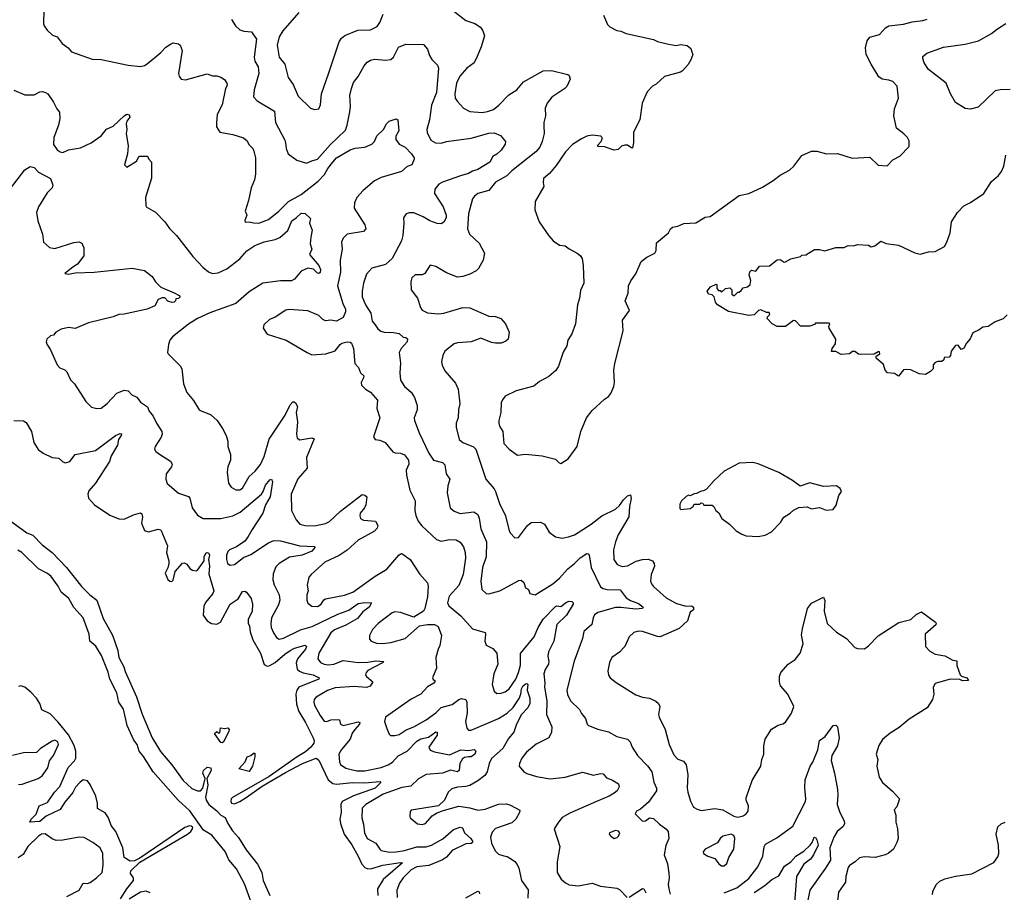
# Model space of a CAD drawing. Extents: x 2087054 to 2277909, y 548907 to 753496.
# Tile 320 of 444: x 2195598 to 2202833, y 675959 to 682371. Entities that reach past the tile are written whole.
import ezdxf

# ---------------------------------------------------------------- set-up
doc = ezdxf.new("R2010")
doc.units = 0

msp = doc.modelspace()

# ---------------------------------------------------------------- linework, layer by layer
at = {"layer": '0CON20XD'}
for points in [[(2195776, 682445), (2195771.7, 682341.7), (2195776.7, 682325), (2195800, 682295), (2195837.7, 682257.7), (2195873.3, 682245), (2195910, 682195), (2195953, 682163), (2195977.5, 682135), (2196130.7, 682080.7), (2196195, 682078.8), (2196395, 682037.1), (2196485, 682028), (2196515, 682034), (2196535, 682046), (2196635, 682130.8), (2196670.7, 682169.3), (2196705, 682191.2), (2196725, 682200), (2196763.9, 682193.9), (2196776.2, 682185), (2196792.5, 682145), (2196764.4, 681975), (2196768.6, 681955), (2196784.5, 681934.5), (2196815, 681929.4), (2196975, 681972.9), (2197015, 681958.8), (2197045, 681958.8), (2197075, 681949.2), (2197101.4, 681931.4), (2197119.4, 681905), (2197122.7, 681887.3), (2197110.6, 681865), (2197085.6, 681745), (2197049.1, 681675), (2197043, 681613), (2197043, 681583), (2197067.5, 681545), (2197165, 681528), (2197243.3, 681503.3), (2197269.8, 681479.8), (2197282.5, 681455), (2197310.5, 681425), (2197318.2, 681405), (2197330, 681355), (2197331.1, 681235), (2197322, 681195), (2197297.5, 681135), (2197278.6, 681041.4), (2197253.3, 680965), (2197266.2, 680935), (2197252, 680895), (2197255, 680883.8), (2197285, 680886.2), (2197315, 680877.5), (2197355, 680875.6), (2197425, 680902.2), (2197501.8, 680965), (2197574, 681036), (2197665, 681085.8), (2197790.5, 681185), (2197836.4, 681233.6), (2197861.4, 681278.6), (2197897.6, 681325), (2197925, 681355.3), (2198025, 681415.4), (2198062.9, 681427.1), (2198135, 681435.4), (2198185, 681455.6), (2198204.4, 681475), (2198222.7, 681517.3), (2198270, 681565), (2198294, 681605), (2198313.8, 681625), (2198363.3, 681643.3), (2198376.2, 681635), (2198382.9, 681555), (2198361.5, 681515), (2198361.2, 681491.2), (2198385, 681456.2), (2198431.2, 681435), (2198475.8, 681385), (2198496.7, 681355), (2198496.2, 681345), (2198480, 681305), (2198445, 681291.2), (2198402.5, 681255), (2198255, 681211.8), (2198205, 681187.8), (2198121.4, 681115), (2198074.4, 681065), (2198056.9, 681025), (2198054.4, 680985), (2198135, 680863.3), (2198140, 680835), (2198125, 680814), (2198005, 680793.8), (2197975, 680766.7), (2197963.4, 680736.6), (2197966.7, 680685), (2197953.1, 680605), (2197955.3, 680515), (2197934.1, 680415), (2197971.2, 680285), (2197991.5, 680245), (2197991.5, 680225), (2197975, 680182), (2197925, 680155.5), (2197885, 680161.8), (2197845, 680157.5), (2197825, 680167.8), (2197795, 680196.5), (2197715, 680230.5), (2197577.7, 680242.3), (2197553, 680237), (2197475.7, 680184.3), (2197433, 680167), (2197390.5, 680129.5), (2197387.5, 680105), (2197415, 680060), (2197555, 680016.2), (2197710, 679925)], [(2197648.1, 682425), (2197531.4, 682288.6), (2197505, 682244.3), (2197488.7, 682185), (2197504.7, 682094.7), (2197545.4, 682045), (2197570.8, 681945), (2197607.1, 681895), (2197645, 681808.8), (2197735, 681721.2), (2197765, 681711.2), (2197795, 681716.7), (2197808, 681745), (2197815.7, 681825), (2197868.8, 681981.2), (2197945, 682207.5), (2197961.2, 682235), (2197986.7, 682255), (2198083.3, 682295), (2198175, 682295.7), (2198225, 682320.8), (2198245, 682350), (2198269.5, 682410.5)], [(2198775, 682443.1), (2198875, 682364.2), (2198943, 682343), (2198983.8, 682315), (2199000.3, 682290.3), (2199012.3, 682252.3), (2198989.3, 682170.7), (2198958.9, 682101.1), (2198936.2, 682055), (2198884.2, 682015), (2198832.5, 681955), (2198808.2, 681905), (2198795.5, 681825), (2198797.8, 681795), (2198815, 681770), (2198859.8, 681719.8), (2198905.4, 681695.4), (2198995, 681690), (2199035, 681695.5), (2199079.2, 681710.8), (2199118.2, 681741.8), (2199191.4, 681818.6), (2199251.4, 681855), (2199298.9, 681915), (2199445, 681994.4), (2199505, 681998.2), (2199625, 681968), (2199635, 681960), (2199643.3, 681935), (2199618.8, 681881.2), (2199603.8, 681865), (2199508.7, 681801.3), (2199473.3, 681756.7), (2199459.3, 681720.7), (2199462.2, 681665), (2199450, 681615), (2199450.2, 681590.2), (2199452.7, 681535), (2199437.3, 681475), (2199420.9, 681435), (2199391.2, 681398.8), (2199215, 681261.5), (2199176.7, 681223.3), (2199093.4, 681176.6), (2199045, 681116.9), (2198965, 681092.9), (2198940, 681075), (2198925.8, 681055), (2198895.6, 680944.4), (2198889.4, 680835), (2198904, 680795), (2198975, 680728.8), (2199012, 680655), (2199003.8, 680605), (2198967.9, 680542.1), (2198951.2, 680525), (2198905, 680500), (2198855, 680484.4), (2198815, 680480), (2198735, 680511.4), (2198656.6, 680556.6), (2198615, 680568), (2198575, 680506), (2198555, 680496), (2198503.4, 680496.6), (2198480, 680475), (2198471.2, 680445), (2198473.3, 680385), (2198520.8, 680325), (2198542.5, 680255), (2198555.6, 680235.6), (2198595, 680218.1), (2198675, 680208.8), (2198715, 680214.6), (2198855, 680256.5), (2198905, 680253.1), (2199045, 680193.1), (2199095, 680188.9), (2199133.8, 680175), (2199167.5, 680135), (2199194.2, 680075), (2199186.3, 680023.7), (2199170.2, 680009.8), (2199135.5, 679994.5), (2199095, 679993.3), (2199065, 679999.5), (2198985, 680030), (2198915, 680004.3), (2198815, 679996.9), (2198790.7, 679989.3), (2198721.2, 679935), (2198705.9, 679904.1), (2198696.4, 679856.4), (2198701.2, 679831.2), (2198720.6, 679790.6), (2198800.3, 679700.3), (2198820.8, 679655), (2198832.3, 679547.7), (2198822.3, 679507.7), (2198818.6, 679445), (2198806, 679405), (2198806.1, 679376.1), (2198827, 679287), (2198853.8, 679265), (2198932.8, 679232.8), (2198949.4, 679215), (2199021.9, 678995), (2199083.3, 678923.3), (2199093.6, 678903.6), (2199124.4, 678815), (2199166.4, 678726.4), (2199194.3, 678615), (2199205, 678596.7), (2199235, 678563.3), (2199263.9, 678566.1), (2199330, 678655), (2199355, 678676.2), (2199425, 678678), (2199453.3, 678665), (2199488, 678605), (2199535, 678570.8), (2199585, 678560), (2199629.7, 678570.3), (2199673.8, 678585), (2199795.9, 678664.1), (2199875, 678725.5), (2199975, 678774.4), (2200005, 678800), (2200035, 678842.9), (2200065, 678872.5), (2200085, 678878.8), (2200091.7, 678851.7), (2200078.2, 678795), (2200072.7, 678717.3), (2199996.4, 678585), (2199975, 678533.3), (2199961.1, 678475), (2199962.9, 678405), (2199988.7, 678368.7), (2200025, 678352.5), (2200065, 678357.9), (2200128, 678392), (2200174.6, 678405.4), (2200215, 678406.9), (2200246.7, 678395), (2200260, 678375), (2200262, 678355), (2200238.6, 678295), (2200234.2, 678245), (2200239.2, 678225), (2200254.2, 678205), (2200347.7, 678122.3), (2200425, 678080.8), (2200495, 678061.4), (2200535, 678064.4), (2200550, 678055), (2200548, 678035), (2200525, 678017.5), (2200505, 677953.8), (2200442.8, 677897.2), (2200305, 677837.1), (2200285, 677838.1), (2200174.5, 677874.5), (2200142.4, 677877.6), (2200111.3, 677868.7), (2200076, 677835), (2200045, 677763.8), (2200005.6, 677724.4), (2199950, 677685), (2199931.7, 677648.3), (2199920, 677585), (2199923.8, 677555), (2199936.7, 677535), (2199981.7, 677501.7), (2200125, 677410.8), (2200175, 677393.1), (2200226.4, 677386.4), (2200272.6, 677362.6), (2200292.5, 677345), (2200300.8, 677325), (2200292.9, 677265), (2200295.8, 677245.8), (2200340.6, 677155), (2200370.8, 677045), (2200405, 676970), (2200435, 676936.2), (2200475, 676922.5), (2200495.7, 676895), (2200507.8, 676825), (2200503.1, 676725), (2200507.1, 676695), (2200528, 676628), (2200550, 676585), (2200575, 676568.5), (2200605, 676560.5), (2200705, 676574.3), (2200765, 676566), (2200845, 676517.5), (2200875, 676510), (2200915, 676520), (2200936.7, 676535), (2200950, 676555), (2200953.3, 676595), (2200936.7, 676635), (2200937, 676653), (2200980.5, 676779.5), (2201044, 676885), (2201050.8, 676935), (2201065.8, 676975), (2201066.1, 677033.9), (2201076.7, 677085), (2201122.3, 677157.7), (2201172.3, 677187.7), (2201205, 677196.7), (2201225, 677210), (2201268.8, 677275)], [(2199888, 682405), (2199917.5, 682335), (2199935, 682317.5), (2199985, 682292.5), (2200015, 682287.5), (2200055, 682270), (2200255, 682226), (2200285, 682210), (2200355, 682192.9), (2200418.3, 682181.7), (2200455, 682188.8), (2200501.7, 682181.7), (2200528.8, 682158.8), (2200537.5, 682135), (2200543.3, 682115), (2200530, 682075), (2200509.3, 682040.7), (2200467.5, 681995), (2200453.9, 681986.1), (2200335.8, 681954.2), (2200275, 681896.2), (2200247.5, 681882.5), (2200209.5, 681840.5), (2200172.5, 681757.5), (2200154.1, 681635.9), (2200108.9, 681545), (2200109.1, 681465), (2200100, 681430), (2200095, 681426.2), (2200065, 681448.6), (2200045, 681450), (2200019.5, 681440.5), (2199995, 681417.5), (2199965, 681412.5), (2199895, 681436.2), (2199848.3, 681438.3), (2199840, 681445), (2199870, 681475), (2199876.7, 681495), (2199876.7, 681505), (2199867.5, 681515), (2199805, 681522), (2199765.9, 681514.1), (2199725, 681496.2), (2199660, 681455), (2199609.5, 681400.5), (2199540.3, 681299.7), (2199490.3, 681239.7), (2199446.7, 681205), (2199443.3, 681175), (2199450, 681145), (2199386, 681035), (2199384, 680975), (2199416, 680885), (2199485, 680783.3), (2199517, 680747), (2199563.2, 680713.2), (2199605, 680708.8), (2199635, 680686.2), (2199695, 680656.2), (2199717.3, 680637.3), (2199730, 680615), (2199738.8, 680565), (2199742, 680435), (2199718.8, 680381.2), (2199712.5, 680325), (2199696, 680275), (2199682, 680135), (2199655, 680062.5), (2199626, 680015), (2199618, 679975), (2199592.4, 679927.6), (2199557.5, 679825), (2199538, 679792), (2199485, 679748), (2199417.9, 679712.1), (2199375, 679679.2), (2199245, 679643.8), (2199166.2, 679603.8), (2199145, 679577.5), (2199136, 679555), (2199134.2, 679485), (2199117.5, 679425), (2199117.5, 679405), (2199122.9, 679385), (2199147.1, 679345), (2199155, 679257.5), (2199195, 679216.2), (2199255, 679170), (2199315, 679177.5), (2199436.4, 679166.4), (2199535, 679142.5), (2199562.5, 679115), (2199575, 679110)], [(2197155, 682372.9), (2197183.3, 682325), (2197215, 682297.5), (2197245, 682285.6), (2197302, 682282), (2197338.6, 682228.6), (2197320, 682095), (2197325.6, 682065.6), (2197350.6, 682025), (2197355.6, 681975), (2197319.6, 681855), (2197315.7, 681805), (2197342, 681775), (2197469.1, 681699.1), (2197476.7, 681615), (2197546.1, 681486.1), (2197551.9, 681465), (2197555.8, 681425), (2197570.6, 681385), (2197635, 681338.8), (2197705, 681315.7), (2197743.8, 681335), (2197785, 681346.2), (2197878.2, 681451.8), (2197990.8, 681559.2), (2198004.5, 681595), (2198023.5, 681695), (2198028.2, 681735), (2198024.5, 681815), (2198035.7, 681865), (2198051.5, 681908.5), (2198085.5, 681954.5), (2198128.3, 682031.7), (2198152.1, 682057.9), (2198175, 682073.1), (2198205, 682081.5), (2198287, 682073), (2198325, 682078), (2198344.3, 682095.7), (2198381.7, 682168.3), (2198435, 682192), (2198565, 682189.2), (2198593.4, 682153.4), (2198608.9, 682108.9), (2198625, 682077.5), (2198666.9, 682036.9), (2198674.4, 682015), (2198659.4, 681835), (2198623, 681743), (2198608.9, 681635), (2198588.6, 681565), (2198592.6, 681542.6), (2198618.6, 681485), (2198653.3, 681465), (2198694.5, 681464.5), (2198735, 681475.7), (2198915, 681499.5), (2199045, 681537.1), (2199085, 681539.2), (2199130.5, 681520.5), (2199167.5, 681475), (2199164.2, 681455.8), (2199135, 681412), (2199105, 681383.3), (2199073.3, 681365), (2199053.3, 681325), (2198965, 681271.3), (2198925, 681258.2), (2198895, 681239.8), (2198837, 681223), (2198703.6, 681176.4), (2198678.3, 681161.7), (2198647.8, 681125), (2198646.7, 681095), (2198709.5, 680995), (2198731.4, 680935), (2198731.1, 680915), (2198715, 680882), (2198695, 680870.8), (2198665, 680874.3), (2198612, 680892), (2198562.4, 680922.4), (2198495, 680950.8), (2198459.3, 680950.7), (2198436.4, 680943.6), (2198418.8, 680915), (2198421.2, 680875), (2198412.5, 680785), (2198402.5, 680745), (2198335.5, 680615), (2198285, 680572.2), (2198185, 680544.2), (2198145, 680500), (2198124.3, 680435), (2198113.5, 680375), (2198114.4, 680335), (2198138.5, 680275), (2198178.6, 680215), (2198187.1, 680155), (2198209.3, 680129.3), (2198229.1, 680099.1), (2198252.4, 680082.4), (2198275, 680074.4), (2198345, 680073.1), (2198385.6, 680065.6), (2198415, 680037.5), (2198435, 680036.7), (2198447.5, 680025), (2198443.8, 680005), (2198400, 679955), (2198385.6, 679925), (2198396.9, 679846.9), (2198390.8, 679775), (2198395, 679723.3), (2198424.6, 679674.6), (2198474.6, 679634.6), (2198498.5, 679595), (2198518, 679535), (2198518, 679505), (2198497.5, 679445), (2198499.2, 679425), (2198532.9, 679335), (2198603.3, 679185), (2198638.8, 679135), (2198705, 679118.1), (2198720.9, 679100.9), (2198731.4, 679035), (2198758.6, 678995), (2198744.4, 678945), (2198740, 678895), (2198762, 678785), (2198789.1, 678759.1), (2198835, 678743.5)], [(2199575, 679110), (2199628.8, 679145), (2199694, 679235), (2199720, 679345), (2199763.8, 679445), (2199805, 679500), (2199895, 679582.5), (2199925, 679602.5), (2199942.5, 679625), (2199962.5, 679675), (2199967.5, 679705), (2199963.3, 679795), (2199970, 679845), (2200031.2, 680085), (2200027, 680163), (2200078.8, 680235), (2200046.7, 680305), (2200068.3, 680361.7), (2200071.2, 680415), (2200087.5, 680452.5), (2200125.6, 680504.4), (2200164.5, 680595), (2200205, 680626.4), (2200265.3, 680654.7), (2200275.5, 680675), (2200277.7, 680732.3), (2200365.8, 680804.2), (2200381.2, 680835), (2200395, 680846.7), (2200435, 680853.8), (2200477, 680873), (2200565, 680878.8), (2200635, 680918.8), (2200672.5, 680925), (2200885, 681080), (2200955, 681094.4), (2201055, 681140), (2201135, 681190), (2201185, 681229.2), (2201255, 681266.2), (2201285.8, 681294.2), (2201345, 681373.3), (2201416.1, 681403.9), (2201455, 681405.8), (2201526.1, 681386.1), (2201607.7, 681387.7), (2201715, 681353.3), (2201845, 681360), (2201905, 681302.5), (2201971.7, 681298.3), (2202015, 681340), (2202065, 681367.5), (2202135, 681440), (2202135, 681480), (2202122.5, 681505), (2202095, 681533.3), (2202040, 681575), (2202021.4, 681665), (2202027.1, 681715), (2202056, 681795), (2202045, 681882.5), (2202015, 681915.7), (2201985, 681927.5), (2201935, 681933.8), (2201910.8, 681950.8), (2201853.6, 682043.6), (2201817.8, 682115), (2201813.5, 682165), (2201825.6, 682215), (2201845, 682241.9), (2201915, 682263.3), (2201959.1, 682310.9), (2201985, 682326.9), (2202091.3, 682338.7), (2202155, 682355.6), (2202234.5, 682365.5), (2202265.4, 682374.6)], [(2202875, 681857.5), (2202803.4, 681856.6), (2202765, 681848.1), (2202642, 681728), (2202585, 681712.9), (2202545, 681717.5), (2202475, 681762.5), (2202438.6, 681825), (2202406, 681905), (2202276.7, 682005), (2202243.8, 682055), (2202233.8, 682085), (2202235, 682100), (2202264.4, 682125.6), (2202385, 682168.5), (2202545, 682191.5), (2202643.3, 682215), (2202739.7, 682270.3), (2202783.3, 682305), (2202845, 682342)], [(2195555, 681854.2), (2195635, 681818), (2195705, 681820), (2195745, 681841.2), (2195765, 681843.8), (2195787, 681837), (2195803.3, 681825), (2195846.2, 681765), (2195871.2, 681715), (2195890.8, 681690.8), (2195892.9, 681645), (2195883, 681597), (2195847.5, 681505), (2195846.5, 681455), (2195871.9, 681415), (2195895, 681399.4), (2195915, 681394.3), (2195955.5, 681414.5), (2196045, 681430), (2196123.3, 681465), (2196195, 681517.5), (2196235, 681565.7), (2196285, 681588.6), (2196366.2, 681665), (2196385, 681675.8), (2196402.7, 681672.7), (2196407.5, 681655), (2196385.8, 681625), (2196380, 681605), (2196384.2, 681565), (2196380, 681535), (2196394, 681445), (2196389.2, 681385), (2196366.7, 681305), (2196385, 681287.5), (2196455, 681332.5), (2196475, 681367.5), (2196537, 681367), (2196547.5, 681345), (2196566.7, 681325), (2196567.3, 681207.3), (2196522.5, 681065), (2196523.3, 681005), (2196527.5, 680995), (2196545, 680986.7), (2196595, 680957.1), (2196665, 680886.8), (2196697.7, 680837.7), (2196750.8, 680785), (2196870.2, 680630.2), (2196942.6, 680552.6), (2196985, 680517.2), (2197015, 680506.4), (2197055, 680512), (2197120, 680540), (2197215, 680614.7), (2197266.9, 680673.1), (2197325, 680710.9), (2197395, 680738.9), (2197475, 680756.9), (2197509.1, 680770.9), (2197567.5, 680822.5), (2197596.9, 680893.1), (2197630, 680915), (2197665, 680949.4), (2197696.5, 680946.5), (2197735, 680910), (2197727.5, 680875), (2197746, 680825), (2197737.5, 680772.5), (2197732, 680725), (2197744, 680685), (2197726.7, 680645), (2197795.3, 680565.3), (2197807.3, 680535), (2197805, 680514), (2197795, 680506), (2197785, 680508), (2197757.3, 680537.3), (2197715, 680544.5), (2197666.2, 680523.8), (2197617.1, 680465), (2197595, 680451.4), (2197515, 680452.9), (2197385, 680434.4), (2197285, 680370.5), (2197184.7, 680285.3), (2196995, 680217.7), (2196905, 680175.5), (2196837, 680133), (2196720, 680040), (2196701.4, 680015), (2196690.6, 679985), (2196683.3, 679925), (2196688.8, 679915), (2196777.7, 679827.7), (2196790, 679805), (2196801.2, 679695), (2196825, 679632.5), (2196873.6, 679573.6), (2196917.5, 679505), (2196935, 679493.3), (2197000.7, 679470.7), (2197048, 679425), (2197087.6, 679367.6), (2197114, 679315), (2197126.2, 679275), (2197127.5, 679235), (2197146, 679175), (2197145.8, 679135), (2197126, 679085), (2197122.5, 679045), (2197132, 678965), (2197151.2, 678935), (2197185, 678915.8), (2197215, 678915.8), (2197235, 678928), (2197284.4, 679015), (2197326.8, 679053.2), (2197368, 679102), (2197395, 679162), (2197431.9, 679288.1), (2197548, 679465), (2197585, 679540.6), (2197605, 679562.9), (2197614.1, 679564.1), (2197625, 679556.2), (2197637.9, 679527.9), (2197628.5, 679485), (2197639.1, 679415), (2197631.8, 679325), (2197637.1, 679297.1), (2197655, 679284.5), (2197745, 679298.8), (2197762, 679292), (2197704.6, 679155), (2197708.9, 679075), (2197641.9, 678998.1), (2197592.9, 678885), (2197594.3, 678765), (2197628, 678695), (2197656.7, 678665), (2197695, 678654.3), (2197765, 678652.2), (2197845, 678667.9), (2197875, 678683.1), (2197955, 678758.9), (2198115, 678881.4), (2198135, 678877.5), (2198148, 678865), (2198141.9, 678805), (2198130.8, 678785), (2198100.6, 678745), (2198096.9, 678725), (2198102.5, 678705), (2198125, 678692.9), (2198212.5, 678685), (2198230, 678655), (2198224.2, 678635), (2198205, 678613.1), (2198085, 678545.6), (2198005, 678472.2), (2197945, 678434.5), (2197840.8, 678385), (2197738.8, 678295), (2197723.3, 678275), (2197710, 678215), (2197716.7, 678175), (2197706.7, 678145), (2197706.7, 678105), (2197715, 678082.5), (2197745, 678062.5), (2197785, 678058.8), (2197813.3, 678075), (2197832.7, 678107.3), (2197844.2, 678115.8), (2197985, 678142.7), (2198045, 678163.8), (2198208.6, 678281.4), (2198295, 678334.3), (2198383.8, 678435), (2198395, 678446.7), (2198405, 678447.5), (2198467.5, 678405), (2198535, 678300), (2198593.9, 678233.9), (2198600, 678205), (2198595, 678130), (2198575.4, 678044.6), (2198564.4, 678025.6), (2198495, 677980.8), (2198395, 678014.6), (2198355, 678019.1), (2198335, 678013.3), (2198232.5, 677935), (2198189.8, 677890.2), (2198167.1, 677845), (2198168.1, 677818.1), (2198181.2, 677805), (2198219.8, 677789.8), (2198265, 677786.4), (2198325, 677794.6), (2198430, 677825), (2198535, 677916), (2198595, 677927.1), (2198645.6, 677925.6), (2198671.9, 677911.9), (2198697, 677847), (2198685, 677772.5), (2198673.6, 677746.4), (2198655.6, 677685), (2198661.1, 677605), (2198630, 677535), (2198635, 677522.5), (2198647.5, 677515), (2198647.5, 677505), (2198640, 677495), (2198595, 677469.2), (2198544.2, 677415.8), (2198475, 677378.6), (2198285, 677245.4), (2198277.7, 677215), (2198295, 677162.5), (2198311.7, 677121.7), (2198321.9, 677111.9), (2198355, 677111.1), (2198385, 677119.1), (2198436.8, 677153.2), (2198495, 677174.7), (2198585.6, 677225), (2198655, 677277.3), (2198695, 677316.9), (2198775, 677338.8), (2198825, 677375.7), (2198845, 677382.5), (2198875, 677376.7), (2198884, 677355), (2198884.7, 677275.3), (2198872.9, 677212.9), (2198884.4, 677165)], [(2202855, 680202.5), (2202825, 680172.5), (2202765, 680150), (2202715, 680117.5), (2202675, 680112.5), (2202649.2, 680090.8), (2202600.5, 680069.5), (2202582, 680025), (2202555, 679993.3), (2202535, 679957.5), (2202515, 679947.5), (2202495, 679980), (2202475, 679977.5), (2202442.5, 679935), (2202437, 679903), (2202428.3, 679891.7), (2202391.7, 679888.3), (2202388.3, 679871.7), (2202375, 679860), (2202345, 679860), (2202325, 679852.5), (2202310, 679835), (2202310, 679805), (2202290, 679785), (2202253, 679763), (2202208.3, 679768.3), (2202145, 679797.5), (2202115, 679800), (2202091.7, 679798.3), (2202055, 679752.5), (2202025, 679770), (2201975, 679776.7), (2201956.7, 679795), (2201946.1, 679836.1), (2201892.5, 679885), (2201892.5, 679897.5), (2201917.5, 679915), (2201915, 679930), (2201905, 679930), (2201877.5, 679912.5), (2201775, 679910), (2201762.3, 679912.3), (2201735, 679932.5), (2201717, 679933), (2201695, 679916.7), (2201635, 679910), (2201595, 679933.3), (2201562.5, 679932.5), (2201567.5, 679955), (2201591.7, 679988.3), (2201593.9, 680023.9), (2201546.7, 680105), (2201542.5, 680117.5), (2201550, 680135), (2201545, 680140), (2201445, 680140), (2201438.3, 680131.7), (2201405, 680120), (2201335, 680120), (2201298.3, 680158.3), (2201285, 680160), (2201225, 680116.7), (2201165, 680116.7), (2201127.5, 680135), (2201090, 680175), (2201091.7, 680188.3), (2201110, 680205), (2201105, 680220), (2201085, 680220), (2201045, 680240), (2201027, 680233), (2200995, 680202.5), (2200955, 680196.7), (2200805, 680226.2), (2200725, 680276.7), (2200710, 680295), (2200700, 680335), (2200685, 680350), (2200660, 680355), (2200650, 680375), (2200675, 680407.5), (2200715, 680427.5), (2200720, 680425), (2200720, 680395), (2200731.7, 680381.7), (2200745, 680380), (2200755, 680370), (2200783.8, 680396.2), (2200815, 680400), (2200830, 680385), (2200830, 680355), (2200847, 680343), (2200875, 680370), (2200885, 680370), (2200899.3, 680380.7), (2200915, 680400), (2200945, 680407.5), (2200966.1, 680423.9), (2200970, 680455), (2200957.5, 680495), (2200963, 680517), (2200975, 680530), (2201007, 680523), (2201035, 680560), (2201107, 680563), (2201165, 680607.5), (2201185, 680610), (2201215, 680590), (2201225, 680592.5), (2201265, 680613.3), (2201335, 680630), (2201345, 680640), (2201375, 680642.5), (2201438.3, 680681.7), (2201475, 680682.5), (2201515, 680673.3), (2201595, 680697.5), (2201655, 680697.5), (2201685, 680712.5), (2201725, 680710), (2201755, 680720), (2201835, 680713.3), (2201855, 680702.5), (2201880.7, 680709.3), (2201925, 680742.5), (2201965, 680726.7), (2202055, 680714), (2202175, 680657.1), (2202215, 680648.6), (2202275, 680666), (2202325, 680668), (2202393.3, 680705), (2202411.2, 680735), (2202434, 680805), (2202443.8, 680885), (2202490, 680955), (2202535, 681003.1), (2202585, 681027.5), (2202681.5, 681095), (2202737.7, 681182.3), (2202789.4, 681225), (2202813.3, 681255), (2202829.4, 681295), (2202844.4, 681375)], [(2195530.3, 681129.8), (2195635, 681267.1), (2195675, 681291.2), (2195704.2, 681284.2), (2195735, 681249.4), (2195823.2, 681203.2), (2195840.8, 681155), (2195835.6, 681135), (2195800.6, 681099.4), (2195735.9, 680995), (2195721.4, 680955), (2195732, 680892), (2195766.1, 680796.1), (2195773.3, 680735), (2195817.4, 680697.4), (2195855, 680688.9), (2195995, 680732.7), (2196035, 680737.8), (2196055, 680729.2), (2196069.3, 680695), (2196070, 680635), (2196021.2, 680575), (2195986.8, 680553.2), (2195930, 680505), (2195955, 680501.2), (2196005, 680511.4), (2196145, 680514.6), (2196425, 680544.7), (2196515, 680527.1), (2196570.5, 680485), (2196594.7, 680444.7), (2196635, 680405.6), (2196732.5, 680365), (2196770, 680345), (2196776.7, 680335), (2196765, 680322.5), (2196745, 680320), (2196742.5, 680305), (2196733.6, 680296.4), (2196716.9, 680293.1), (2196685, 680303.1), (2196665, 680327.5), (2196645, 680328), (2196615.5, 680314.5), (2196590.5, 680269.5), (2196535, 680244.6), (2196365, 680206.2), (2196325, 680203.5), (2196285, 680186.9), (2196103.6, 680143.6), (2196005, 680101.2), (2195955, 680109.2), (2195902.7, 680097.3), (2195864, 680076), (2195845, 680052.5), (2195825, 680047.5), (2195796.4, 680023.6), (2195791.2, 680005), (2195796.1, 679986.1), (2195823.8, 679945), (2195874, 679835), (2195893.2, 679813.2), (2195928.3, 679798.3), (2195944.1, 679784.1), (2195972, 679725), (2196001.2, 679695), (2196083.3, 679565), (2196125, 679523.3), (2196165, 679513.3), (2196195, 679517.5), (2196239.7, 679550.3), (2196312.3, 679627.7), (2196365, 679648.1), (2196395, 679642.9), (2196422.5, 679615), (2196458.2, 679598.2), (2196485, 679559.4), (2196536.2, 679526.2), (2196549.4, 679495), (2196577.4, 679457.4), (2196602.5, 679405), (2196641.1, 679345), (2196643.5, 679325), (2196636.1, 679303.9), (2196594.2, 679235), (2196589.2, 679215), (2196599.1, 679199.1), (2196632.5, 679172.5), (2196706.2, 679126.2), (2196717.5, 679105), (2196712.5, 679085), (2196674.4, 679035), (2196671.1, 678995), (2196681.9, 678961.9), (2196765, 678891.4), (2196837.6, 678867.6), (2196847.1, 678855), (2196865.7, 678785), (2196905, 678730.8), (2196945, 678704.4), (2197075.4, 678704.6), (2197165, 678725.4), (2197217.3, 678752.7), (2197373.8, 678885), (2197387.9, 678905), (2197405, 678950.6), (2197435, 678988.8), (2197447.5, 678995), (2197455.8, 678975), (2197438.5, 678865), (2197403.9, 678805), (2197385.4, 678745), (2197305.2, 678624.8), (2197277.5, 678572.5), (2197251.2, 678538.8), (2197191.8, 678498.2), (2197138.9, 678475), (2197127.3, 678462.7), (2197117.3, 678435), (2197116.1, 678405), (2197125.4, 678375.4), (2197145, 678361.9), (2197175, 678367.5), (2197241.6, 678418.4), (2197295, 678441.2), (2197425, 678526.1), (2197465, 678543.5), (2197515, 678540.9), (2197655, 678505.3), (2197765, 678500), (2197770, 678495), (2197744, 678465), (2197674.3, 678435), (2197579.5, 678420.5), (2197505, 678374.6), (2197479.6, 678350.4), (2197460.6, 678299.4), (2197457.8, 678255), (2197467.4, 678217.4), (2197503.9, 678143.9), (2197508.6, 678105), (2197499, 678071), (2197448.5, 677975), (2197442, 677935), (2197446.2, 677905), (2197462.9, 677865), (2197485, 677831.4), (2197505, 677818.5), (2197535, 677825.4), (2197661.5, 677888.5), (2197747.5, 677912.5), (2197935, 678002.5), (2198015, 678032.5), (2198085, 678081.9), (2198135, 678089.1), (2198183.3, 678085), (2198164.5, 678055), (2198119.6, 678020.4), (2198078.9, 677971.1), (2197995, 677922.9), (2197912, 677888), (2197883.3, 677865), (2197795.4, 677715), (2197788.5, 677675), (2197807.8, 677647.8), (2197835, 677634.6), (2197865, 677631.5), (2197905, 677636.1), (2197975, 677662.4), (2198085, 677648.2), (2198155, 677649.1), (2198215, 677658.7), (2198272.5, 677655), (2198263.8, 677645), (2198155, 677588.5), (2198142.7, 677575), (2198139.4, 677555), (2198145.7, 677545), (2198193.3, 677505), (2198174, 677474), (2198145, 677464.6), (2198055, 677471.8), (2197915, 677462.2), (2197858.3, 677441.7), (2197775, 677391.9), (2197761.1, 677375), (2197758.5, 677355), (2197764.5, 677335), (2197805, 677258), (2197835, 677216.7), (2197855, 677213.3), (2197885, 677226), (2197938.3, 677228.3), (2197946.7, 677225), (2197956, 677195), (2197975, 677184.6), (2198085, 677212.5), (2198097, 677207), (2198095.7, 677195), (2198059.5, 677155), (2198041.9, 677128.1), (2198025, 677084.3), (2197961.6, 677008.4), (2197943.9, 676975), (2197946.4, 676916.4), (2197955, 676898), (2197995, 676871.8), (2198022.7, 676862.7), (2198075, 676851.4), (2198135, 676852.3), (2198255, 676876.7), (2198305, 676894.8), (2198336, 676914), (2198379.3, 676960.7), (2198443.7, 676996.4), (2198515, 677070), (2198545, 677086.1), (2198601.8, 677098.2), (2198655, 677137.3), (2198665.5, 677135.5), (2198664.2, 677114.2), (2198604.8, 677025.2), (2198615, 677002.9), (2198645, 676990), (2198755, 676968.9), (2198840, 677005), (2198895, 676999.7), (2198937.4, 677007.4), (2198949.2, 676995), (2198941.4, 676975), (2198916.2, 676955), (2198895.4, 676954.6), (2198865, 676950.4), (2198850.9, 676939.1), (2198831.9, 676905), (2198825.8, 676855), (2198815, 676844.2), (2198763.6, 676856.4), (2198705, 676834.7), (2198585, 676824.6), (2198527.9, 676792.1), (2198472.3, 676737.7), (2198405, 676728.1), (2198269.7, 676680.3), (2198140.6, 676605), (2198113.8, 676576.2), (2198111.4, 676505), (2198125, 676460), (2198130.8, 676395), (2198152, 676355), (2198215, 676318.9), (2198242.9, 676275), (2198255, 676265.7), (2198315, 676254.2), (2198365, 676256.6), (2198425, 676266.6), (2198515, 676292.8), (2198585, 676292.2), (2198624.5, 676304.5)], [(2197710, 679925), (2197745, 679908), (2197847.5, 679915), (2197915, 679937.5), (2197952, 679985), (2197965, 679992.9), (2198005, 680004.3), (2198025, 680002), (2198035, 679993.3), (2198051.2, 679955), (2198061.2, 679845), (2198086.2, 679815), (2198102.5, 679775), (2198126.7, 679755), (2198125, 679740), (2198106.7, 679705), (2198110, 679685), (2198137.5, 679655), (2198175, 679633.8), (2198226.1, 679576.1), (2198222.5, 679515), (2198244.2, 679445), (2198197.5, 679305), (2198210, 679285), (2198245, 679280.8), (2198283.1, 679263.1), (2198338.8, 679195), (2198357.6, 679187.6), (2198395.4, 679185.4), (2198425, 679173.1), (2198455, 679133.3), (2198456.5, 679105), (2198438.3, 679061.7), (2198440.5, 679025), (2198464.3, 678914.3), (2198503.1, 678835), (2198502.3, 678765), (2198508.1, 678728.1), (2198525.7, 678685.7), (2198551.7, 678651.7), (2198660.5, 678550.5), (2198695, 678539.2), (2198755, 678550.4), (2198805, 678548.1), (2198835, 678532), (2198857.9, 678497.9), (2198871.5, 678455), (2198874.6, 678414.6), (2198856.7, 678293.3), (2198825, 678214.4), (2198754.5, 678135), (2198741.1, 678085), (2198750.6, 678065), (2198839.7, 677989.8), (2198924, 677895), (2199017, 677867), (2199021.2, 677855), (2199015.8, 677805), (2199025.8, 677775.8), (2199075, 677750), (2199103.3, 677715), (2199111.5, 677635), (2199082.7, 677565), (2199068.9, 677485), (2199083.3, 677436.7), (2199105, 677420.8), (2199135, 677421.4), (2199165, 677431.9), (2199195, 677453.3), (2199242.4, 677525), (2199264.1, 677575), (2199276.9, 677626.9), (2199277.6, 677712.4), (2199377.1, 677835), (2199406.5, 677903.5), (2199444.5, 677965.5), (2199535, 678058.6), (2199545, 678064.2), (2199575, 678060), (2199615, 678090), (2199635, 678097.2), (2199655.7, 678095), (2199665.5, 678085), (2199665.4, 678075), (2199615.9, 677995), (2199545, 677926), (2199522.7, 677805), (2199482.7, 677725), (2199478.2, 677695), (2199486, 677655), (2199483.6, 677636.4), (2199457.8, 677595), (2199449.2, 677565), (2199456.2, 677496.2), (2199453.2, 677465), (2199470.3, 677365), (2199468.2, 677265), (2199508.9, 677175), (2199504.5, 677135), (2199486, 677095), (2199392.6, 677047.4), (2199320.9, 676989.1), (2199287.8, 676945), (2199269.2, 676905), (2199268.8, 676885), (2199301.2, 676845), (2199325, 676830.8), (2199395, 676810.6), (2199495, 676792.2), (2199605, 676804.5), (2199732.3, 676842.3), (2199815, 676819.2), (2199865, 676832), (2199885, 676828.8), (2199909.5, 676799.5), (2199952.7, 676782.7), (2199997.5, 676755), (2200003.8, 676735), (2199988, 676705), (2199965, 676687.5), (2199928.8, 676665), (2199835.9, 676625.9), (2199640.5, 676539.5), (2199585, 676507.5), (2199556, 676475), (2199526.2, 676425), (2199566, 676295), (2199548.3, 676181.7), (2199546.7, 676105), (2199575.8, 676055.8), (2199607.7, 676027.7), (2199634.3, 676014.3), (2199705, 676005.8), (2199805, 676025.5), (2199865, 676003.6), (2199985, 675990), (2200005, 675980), (2200060.7, 675920.7)], [(2195555, 679425.8), (2195625, 679423.3), (2195645, 679410), (2195684.2, 679345), (2195702.5, 679265), (2195732.8, 679212.8), (2195770, 679185), (2195835, 679152.9), (2195885, 679150), (2195915, 679121.2), (2195934.2, 679114.2), (2195965.5, 679124.5), (2196005, 679175.8), (2196155, 679205.6), (2196301.4, 679315), (2196335, 679330.8), (2196345, 679326.7), (2196344, 679315), (2196324.2, 679285), (2196315.7, 679245), (2196270, 679165), (2196256.9, 679125), (2196155.3, 678964.7), (2196105, 678910), (2196098.1, 678885), (2196103.3, 678855), (2196147.5, 678805), (2196260.9, 678730.9), (2196325, 678703.1), (2196365, 678700.5), (2196435, 678733.3), (2196486.4, 678746.4), (2196495, 678740), (2196498.8, 678715), (2196491.7, 678671.7), (2196515, 678617.5), (2196545, 678608.8), (2196615, 678628), (2196635, 678623.3), (2196684, 678505), (2196676.4, 678456.4), (2196693.3, 678395), (2196693.3, 678375), (2196685.9, 678344.1), (2196666.7, 678305), (2196686.4, 678256.4), (2196700, 678245), (2196715, 678243.3), (2196725, 678252.5), (2196740, 678315), (2196795, 678377.5), (2196805, 678380), (2196825, 678370), (2196848.8, 678338.8), (2196867.5, 678325), (2196895, 678320), (2196905, 678326), (2196952, 678395), (2196953.8, 678425), (2196965, 678450), (2196975, 678456), (2196985, 678453.8), (2196992.5, 678435), (2196983.8, 678405), (2196991.3, 678355), (2196988.3, 678298.3), (2197024, 678175), (2197016.2, 678155), (2196985.7, 678114.3), (2196962.2, 678087.8), (2196949.7, 678060.3), (2196946.9, 677995), (2196975, 677952.5), (2197007.5, 677935), (2197045, 677928), (2197072, 677945), (2197144.3, 678075.7), (2197202, 678115), (2197235, 678168), (2197251.7, 678171.7), (2197263.3, 678165), (2197297.9, 678117.9), (2197308.6, 678075), (2197305.7, 678025), (2197276.8, 677963.2), (2197275.7, 677935.7), (2197287.1, 677915), (2197292.1, 677872.1), (2197311.4, 677815), (2197366.4, 677715), (2197395, 677633.8), (2197415, 677620), (2197435, 677624.4), (2197475, 677648.5), (2197545, 677709.3), (2197585, 677735.4), (2197617.9, 677752.1), (2197695, 677774.2), (2197704.2, 677765), (2197697.3, 677745), (2197639.4, 677675), (2197629.1, 677645), (2197637.4, 677597.4), (2197652.9, 677582.9), (2197680.6, 677570.6), (2197755, 677557.3), (2197797.1, 677535), (2197795.8, 677525), (2197788.5, 677521.5), (2197648.8, 677465), (2197633.4, 677445), (2197627.6, 677415), (2197632.4, 677342.4), (2197647.9, 677287.9), (2197697.4, 677207.4), (2197755.3, 677095), (2197762.3, 677075), (2197758.4, 677055), (2197736.3, 677025), (2197697.8, 676992.2), (2197636.6, 676955), (2197431.2, 676808.8), (2197161.9, 676655), (2197152.3, 676645), (2197149.8, 676625), (2197155, 676614.8), (2197175, 676609.4), (2197215.4, 676625), (2197261.2, 676655), (2197380.4, 676739.6), (2197550.1, 676839.9), (2197675, 676905.8), (2197775, 676944.4), (2197795, 676928.8), (2197865, 676786.4), (2197897.9, 676757.9), (2197925, 676753.6), (2198045, 676766.1), (2198135, 676764.3), (2198243.9, 676773.9), (2198250, 676770), (2198251.2, 676765), (2198210.4, 676725), (2198051.4, 676668.6), (2197966.1, 676625), (2197957.1, 676605), (2197958.8, 676545), (2197949.2, 676495), (2197954.7, 676465), (2197981.6, 676385), (2198038.2, 676308.2), (2198085.3, 676225), (2198110.8, 676165), (2198135, 676140.6), (2198155, 676132.3), (2198185, 676132.6), (2198265, 676158.1), (2198395, 676177.8), (2198410, 676175), (2198267.5, 676052.5), (2198227.8, 675985), (2198229.2, 675935)], [(2201025, 678572.5), (2201075, 678582.5), (2201123, 678607), (2201187.5, 678675), (2201213.6, 678716.4), (2201260, 678745), (2201283, 678767), (2201323.6, 678786.4), (2201385, 678792.5), (2201415, 678777.5), (2201475, 678787.5), (2201525, 678767.5), (2201575, 678772.5), (2201597, 678803), (2201617.5, 678875), (2201637.5, 678905), (2201627.5, 678925), (2201600, 678945), (2201505, 678940), (2201405, 678968.8), (2201333.6, 678943.6), (2201275.8, 678985.8), (2201175, 679043.3), (2201025, 679107.5), (2200985, 679117.5), (2200885, 679112.5), (2200775, 679052.5), (2200700, 678985), (2200645, 678920), (2200621.7, 678908.3), (2200605, 678907.5), (2200571.7, 678888.3), (2200555, 678887.5), (2200525, 678872.5), (2200513, 678877), (2200495, 678867.5), (2200460, 678835), (2200448.3, 678811.7), (2200448.3, 678778.3), (2200455, 678772.5), (2200525, 678780), (2200546.4, 678793.6), (2200555, 678810), (2200595, 678810), (2200605, 678820), (2200618.3, 678818.3), (2200625, 678802.5), (2200685, 678802.5), (2200697.5, 678795), (2200712.5, 678765), (2200735, 678747.5), (2200756.1, 678706.1), (2200812.5, 678665), (2200862.5, 678615), (2200905, 678590), (2200935, 678577.5), (2201025, 678572.5)], [(2195522.2, 678692.2), (2195649.1, 678599.1), (2195695, 678582.3), (2195762.5, 678512.5), (2195835, 678456.7), (2195940.9, 678345), (2196053.2, 678203.2), (2196113.7, 678143.7), (2196165.4, 678105), (2196210.4, 677970.4), (2196278.3, 677848.3), (2196317.8, 677735), (2196326.5, 677685), (2196363.6, 677615), (2196372, 677582), (2196455.8, 677394.2), (2196497.2, 677267.2), (2196571.6, 677095), (2196632.4, 676992.4), (2196715.9, 676895), (2196799.6, 676779.6), (2196862.7, 676722.7), (2196905, 676704.6), (2196925, 676703.5), (2196944.5, 676725), (2196958.8, 676785), (2196960, 676795), (2196942.9, 676835), (2196947.5, 676855), (2196975, 676879.2), (2197002.3, 676872.3), (2197004.2, 676855), (2196972.5, 676795), (2196980.9, 676745), (2196962.9, 676657.1), (2196967.8, 676635), (2196988.1, 676605), (2197047.2, 676557.2), (2197074.6, 676524.6), (2197107.5, 676507.5), (2197126.6, 676465), (2197161.5, 676411.5), (2197205, 676361.1), (2197260.8, 676270.8), (2197344.3, 676165), (2197375.8, 676105), (2197387.8, 676045), (2197435, 675936.4)], [(2198835, 678743.5), (2198935, 678755.6), (2198963.1, 678735), (2198975, 678708.8), (2198985, 678628.8), (2199026.9, 678535), (2199025.4, 678425), (2198999.5, 678345), (2198985.7, 678245), (2198994.2, 678185), (2199025, 678154.2), (2199045, 678152.5), (2199125, 678174.4), (2199265, 678250), (2199282.7, 678252.7), (2199302.5, 678235), (2199315, 678196.7), (2199336.2, 678185), (2199346.7, 678155), (2199385, 678143.8), (2199514.5, 678225), (2199565, 678267.5), (2199625.3, 678334.7), (2199675, 678374.4), (2199715, 678417.1), (2199765, 678447.5), (2199775, 678446), (2199782.5, 678435), (2199797.9, 678345), (2199865, 678203.6), (2199885, 678190.7), (2199915, 678183.3), (2200010.9, 678180.9), (2200053.2, 678123.2), (2200085, 678102.2), (2200145, 678081.9), (2200180, 678055), (2200175, 678044), (2200125, 678039.5), (2200015, 678052.8), (2199975, 678051.5), (2199845, 678014.4), (2199821.5, 677998.5), (2199811.1, 677975), (2199802.8, 677927.2), (2199744.3, 677875), (2199733.1, 677825), (2199672.2, 677657.8), (2199618.9, 677445), (2199622.6, 677412.6), (2199645, 677366.2), (2199711.7, 677301.7), (2199725, 677273.3), (2199756.2, 677235), (2199767.5, 677195), (2199777.5, 677185), (2199845, 677157.5), (2199925, 677138.1), (2199985, 677104.4), (2200065, 677083.3), (2200084.1, 677064.1), (2200099.2, 677025), (2200136.7, 676965), (2200213.8, 676885), (2200241.8, 676845), (2200257.6, 676767.6), (2200278.1, 676725), (2200277.1, 676705), (2200218.5, 676621.5), (2200160.5, 676569.5), (2200130, 676555), (2200120, 676535), (2200175, 676481.2), (2200196.1, 676483.9), (2200225, 676506.7), (2200255, 676502), (2200299.2, 676459.2), (2200346.4, 676426.4), (2200364, 676405), (2200367.1, 676355), (2200346.3, 676303.7), (2200334.4, 676235), (2200358.6, 676168.6), (2200368.6, 676098.6), (2200370.9, 676065), (2200362.9, 676015), (2200366.7, 675985), (2200378.1, 675945)], [(2197328.4, 675805), (2197249.9, 676019.9), (2197190.7, 676130.7), (2197135, 676196.4), (2197107.5, 676257.5), (2197008.5, 676378.5), (2196948.5, 676415), (2196848.5, 676558.5), (2196762.7, 676635), (2196578.8, 676845), (2196506.4, 676956.4), (2196474.8, 676994.8), (2196461.7, 677045), (2196435.6, 677075.6), (2196387.4, 677185), (2196361, 677305), (2196326.7, 677355), (2196310.6, 677425), (2196260.9, 677525), (2196247.1, 677577.1), (2196199.8, 677699.8), (2196157.8, 677767.8), (2196113.5, 677805), (2196108.1, 677855), (2196063.3, 677975), (2195995, 678051.2), (2195958.3, 678118.3), (2195902.7, 678165), (2195879.2, 678209.2), (2195828.3, 678278.3), (2195800.9, 678300.9), (2195735, 678335.4), (2195613.3, 678455), (2195585, 678473.6)], [(2201268.8, 677275), (2201286.7, 677325), (2201241.2, 677415), (2201188, 677475), (2201180, 677505), (2201181.2, 677545), (2201191.2, 677575), (2201245, 677636.2), (2201295, 677668.8), (2201332, 677715), (2201354, 677785), (2201341.9, 677851.9), (2201350, 677895), (2201386.7, 678045), (2201415, 678084.3), (2201505, 678127.5), (2201514.1, 678104.1), (2201508.6, 678025), (2201532, 677935), (2201600.9, 677870.9), (2201673.8, 677825), (2201735, 677757.5), (2201755, 677750), (2201805, 677746.7), (2201835, 677770), (2201905, 677843.1), (2202059.1, 677940.9), (2202145, 677963.8), (2202185, 678000), (2202225, 678020), (2202326.2, 677945), (2202333.3, 677935), (2202330, 677925), (2202251.2, 677855), (2202253.9, 677763.9), (2202285, 677730), (2202325, 677708.8), (2202395, 677696.7), (2202454.1, 677664.1), (2202485, 677660), (2202483.8, 677625), (2202507.7, 677557.7), (2202518, 677548), (2202557.5, 677535), (2202570, 677515), (2202526.1, 677513.9), (2202505, 677522), (2202435, 677524.2), (2202325, 677492), (2202310, 677465), (2202316.2, 677415), (2202305.6, 677374.4), (2202266.7, 677315), (2202135, 677230), (2202060.3, 677169.7), (2201995, 677128), (2201937.9, 677082.1), (2201911.4, 677038.6), (2201892, 676975), (2201902.5, 676935), (2201895.7, 676885), (2201913.8, 676805), (2201936.7, 676765), (2202011.7, 676701.7), (2202062.5, 676645), (2202043.6, 676586.4), (2202022.5, 676565), (2202036.1, 676526.1), (2202036.2, 676475), (2202049.2, 676425), (2202052.5, 676355), (2202044.3, 676325.7), (2202017.5, 676275), (2201978.8, 676245), (2201956.4, 676233.6), (2201885, 676215.7), (2201805, 676219.2), (2201768.3, 676211.7), (2201737.5, 676182.5), (2201695, 676155.8), (2201685, 676140), (2201668.9, 676075), (2201665.6, 676034.4), (2201615, 675960), (2201600, 675825)], [(2196413, 676097), (2196414.5, 676115.5), (2196479.8, 676180.2), (2196830.8, 676385), (2196855, 676405.3), (2196868.5, 676425), (2196868.7, 676435), (2196858.7, 676445), (2196845, 676447.1), (2196812.2, 676435), (2196481.1, 676208.9), (2196440.9, 676189.1), (2196408.3, 676188.3), (2196365, 676215.7), (2196355.4, 676284.6), (2196305, 676404.7), (2196269.9, 676449.9), (2196250, 676505), (2196225, 676542.7), (2196170, 676575), (2196170, 676615), (2196157.7, 676665), (2196115, 676751.2), (2196095, 676776.7), (2196065, 676784.1), (2196041, 676769), (2196008.2, 676731.9), (2195987.2, 676692.8), (2195928.9, 676621.1), (2195895, 676566.2), (2195791.9, 676518.1), (2195745, 676478.1), (2195672.5, 676475), (2195681.2, 676495), (2195717.4, 676532.6), (2195740.8, 676595), (2195801, 676619), (2195852.4, 676695), (2195892.9, 676737.1), (2195954.8, 676875), (2196000, 676925), (2196010.7, 676945), (2196010.8, 676995), (2195997, 677037), (2195955.9, 677115.9), (2195880.1, 677210.1), (2195820.7, 677270.7), (2195759.6, 677299.6), (2195744.6, 677345), (2195720.9, 677385), (2195679.7, 677429.7), (2195635, 677466), (2195605.2, 677474.8), (2195589.4, 677470.6)], [(2198884.4, 677165), (2198895, 677150), (2198915, 677151.1), (2199115, 677236), (2199179.7, 677275), (2199225, 677317.1), (2199267.1, 677382.9), (2199279.7, 677415), (2199285.4, 677455), (2199295, 677473.3), (2199315, 677491.1), (2199325, 677494), (2199331.4, 677485), (2199326, 677445), (2199347.4, 677385), (2199346.4, 677345), (2199330.7, 677315), (2199286.1, 677265), (2199247.1, 677195), (2199228.5, 677135), (2199190.5, 677089.5), (2199148.9, 677015), (2199065, 676941.9), (2199047.3, 676905), (2199032, 676845), (2199015, 676817.3), (2198965, 676778.5), (2198905, 676744.4), (2198875, 676735.6), (2198815, 676731.9), (2198772, 676718), (2198745.6, 676695), (2198719.2, 676635), (2198675, 676593.8), (2198475, 676562.5), (2198467, 676553), (2198463.3, 676515), (2198467.5, 676505), (2198521.7, 676461.7), (2198555, 676456.7), (2198580, 676465), (2198628.3, 676521.7), (2198660.5, 676539.5), (2198702.7, 676557.3), (2198825, 676590.8), (2198905, 676579.5), (2198965, 676562), (2199019.2, 676570.8), (2199115, 676605.4), (2199175, 676610), (2199205, 676600), (2199272, 676562), (2199271.4, 676545), (2199243.2, 676495), (2199215, 676469.7), (2199095, 676428.2), (2199068.9, 676401.1), (2199058.2, 676365), (2199065, 676320.8), (2199092.6, 676262.6), (2199115, 676240), (2199155, 676227.5), (2199180.8, 676220.8), (2199212.1, 676202.1), (2199235.4, 676185.4), (2199252.8, 676162.8), (2199264.5, 676135), (2199284.7, 676044.8), (2199334.1, 675975.9), (2199330.6, 675915)], [(2200775, 675954.5), (2200867.3, 675992.7), (2200955, 676059.5), (2201021.5, 676145), (2201059.1, 676225), (2201068.3, 676291.7), (2201078.5, 676311.5), (2201161.7, 676358.3), (2201278.8, 676445), (2201371.8, 676625), (2201375.4, 676645), (2201367.2, 676727.2), (2201370, 676785), (2201406, 676885), (2201427.1, 676915), (2201463.3, 677005), (2201475.5, 677074.5), (2201515.5, 677104.5), (2201575, 677184.3), (2201595.8, 677185.8), (2201606, 677175), (2201618.9, 677095), (2201606.4, 677035), (2201565.6, 676965), (2201561.5, 676928.5), (2201585.6, 676834.4), (2201606.2, 676715), (2201610.6, 676675), (2201605.4, 676605), (2201623.4, 676545), (2201656.1, 676485), (2201658.7, 676465), (2201648.2, 676441.8), (2201603.7, 676406.3), (2201579.3, 676365), (2201549.7, 676285), (2201555.9, 676195), (2201519.5, 676135), (2201404.7, 675975.3), (2201382.2, 675865)], [(2197085, 677057.5), (2197075, 677060), (2197030, 677125), (2197045, 677140), (2197055, 677130), (2197068.3, 677131.7), (2197073, 677167), (2197105, 677162.5), (2197126.4, 677166.4), (2197136.7, 677155), (2197135, 677140), (2197095, 677063.3), (2197085, 677057.5)], [(2195589.5, 676750.5), (2195615.7, 676754.3), (2195734.3, 676795.7), (2195762, 676815), (2195805.4, 676874.6), (2195815.8, 676925), (2195845.7, 676965), (2195883.8, 677045), (2195878.8, 677065), (2195855, 677076), (2195835, 677068.8), (2195750, 677015), (2195720, 676985), (2195625, 676983.8), (2195543.6, 676963.6)], [(2197285, 676847.5), (2197207.5, 676865), (2197253.6, 676916.4), (2197270, 676955), (2197297, 676963), (2197315, 676980), (2197325, 676980), (2197326.2, 676955), (2197308, 676885), (2197285, 676847.5)], [(2202305, 675942.5), (2202307.5, 675965), (2202332.8, 676017.2), (2202359.6, 676040.4), (2202395, 676058.6), (2202475, 676078), (2202595, 676094), (2202755, 676176.7), (2202785, 676220), (2202792.5, 676245), (2202791.4, 676305), (2202773.8, 676385), (2202785, 676440), (2202809.3, 676460.7), (2202840, 676475)], [(2195945, 675928.1), (2196034.7, 675975), (2196063.8, 676026.2), (2196095, 676024.3), (2196115, 676031.6), (2196163.1, 676065), (2196204.4, 676105), (2196212.1, 676157.9), (2196208.9, 676245), (2196188, 676285), (2196136.2, 676325), (2196072.4, 676362.4), (2196035, 676363.3), (2195915, 676342.1), (2195865, 676339.2), (2195835, 676350.8), (2195785, 676388.1), (2195756.7, 676385), (2195735, 676372.5), (2195657.3, 676295), (2195623.6, 676236.4), (2195586.8, 676213.2)], [(2198624.5, 676304.5), (2198708.1, 676351.9), (2198785, 676420.4), (2198835, 676437.8), (2198852.3, 676432.3), (2198865.6, 676395), (2198911.9, 676355), (2198924.3, 676335), (2198924, 676325), (2198915, 676318.6), (2198875, 676314), (2198774.8, 676265.2), (2198733.6, 676216.4), (2198705, 676197.4), (2198605, 676156.4), (2198515, 676146.7), (2198475, 676124.2), (2198414.6, 676065), (2198389.1, 676025), (2198368.1, 675975), (2198371.3, 675921.3)], [(2199965, 676353.8), (2199988.3, 676361.7), (2199998.3, 676371.7), (2200006.7, 676395), (2199998.8, 676408.8), (2199975, 676413.3), (2199932.5, 676395), (2199930, 676385), (2199940.7, 676370.7), (2199965, 676353.8)], [(2200775, 676152.5), (2200795, 676170), (2200808.8, 676215), (2200844.2, 676275.8), (2200852, 676355), (2200845.8, 676375.8), (2200826.1, 676386.1), (2200765, 676372), (2200744, 676355), (2200725, 676323.3), (2200635, 676276.7), (2200620, 676255), (2200623.6, 676243.6), (2200653.9, 676223.9), (2200705, 676207.5), (2200735, 676167.5), (2200753.9, 676153.9), (2200775, 676152.5)], [(2200995, 675956.4), (2201072.1, 676007.9), (2201125, 676053.1), (2201175, 676080.8), (2201218.3, 676151.7), (2201265, 676182.5), (2201300.8, 676225), (2201359.5, 676260.5), (2201407.3, 676305), (2201421.2, 676325), (2201435, 676363.3), (2201445, 676362.5), (2201455, 676343.8), (2201465.3, 676305.3), (2201431.9, 676235), (2201407.8, 676202.2), (2201360.9, 676165), (2201305.3, 676075), (2201285.7, 675814.3)], [(2196338.9, 675911.1), (2196385.3, 675985), (2196433.9, 676045), (2196434.6, 676064.6), (2196413, 676097)], [(2196555.6, 675955), (2196526.8, 675966.8), (2196485, 675959.2), (2196400.8, 675909.2)], [(2198875, 675917.3), (2198965, 675967.1), (2198975, 675962.5), (2198977.5, 675947.5)], [(2200076.1, 675923.9), (2200175, 675987.5), (2200185, 675983.3), (2200198.1, 675955)]]:
    msp.add_lwpolyline(points, dxfattribs=at)

doc.saveas('drawing.dxf')
